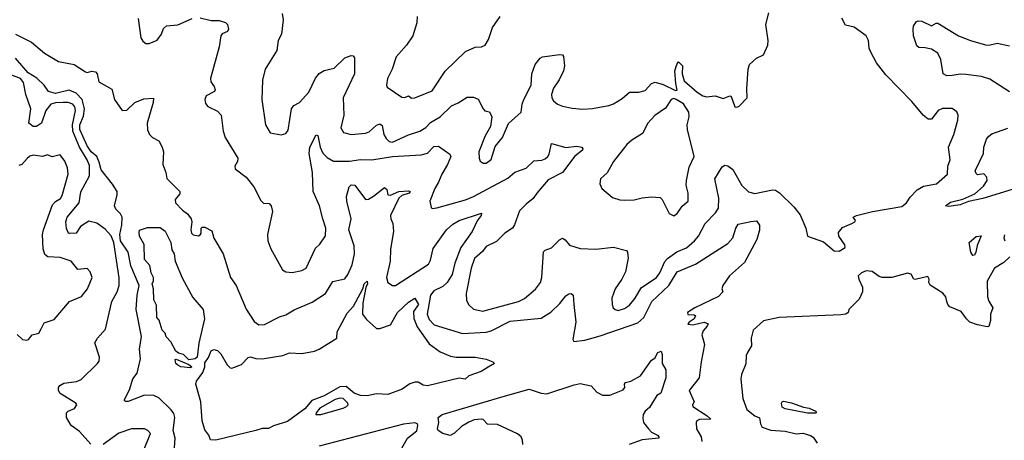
# Model space of a CAD drawing. Extents: x 1493970 to 1595317, y 729910 to 844791.
# Tile 326 of 338: x 1568351 to 1574543, y 823462 to 826105. Entities that reach past the tile are written whole.
import ezdxf

# ---------------------------------------------------------------- set-up
doc = ezdxf.new("R2010")
doc.units = 0

msp = doc.modelspace()

# ---------------------------------------------------------------- linework, layer by layer
at = {"layer": '0CON10XD'}
for points in [[(1571265, 825203.3), (1571285, 825204), (1571315, 825226.7), (1571342, 825308), (1571386.2, 825365), (1571425, 825453.8), (1571505.5, 825525), (1571511.1, 825575), (1571521.5, 825605), (1571567.7, 825695), (1571571.8, 825765), (1571592.5, 825825), (1571625, 825863.8), (1571638.8, 825871.2), (1571745, 825886), (1571763.9, 825883.9), (1571771.2, 825875), (1571776.9, 825815), (1571770, 825785), (1571743.3, 825726.7), (1571707.3, 825675), (1571694.6, 825635), (1571696.5, 825615), (1571708.1, 825595), (1571734, 825575), (1571765, 825563.1), (1571825, 825549.2), (1571892.4, 825542.4), (1571953.2, 825546.8), (1572055, 825565.6), (1572085, 825576.9), (1572140.3, 825609.7), (1572185, 825650), (1572245, 825650), (1572285, 825660.8), (1572325, 825704), (1572347, 825713), (1572397.5, 825697.5), (1572475, 825660), (1572486.4, 825663.6), (1572476.2, 825705), (1572470, 825785), (1572482.5, 825825), (1572495, 825840), (1572518.8, 825815), (1572517.5, 825765), (1572530.3, 825720.3), (1572610.9, 825650.9), (1572647.3, 825627.3), (1572670.5, 825620.5), (1572725, 825627.5), (1572775, 825611.2), (1572817.3, 825627.3), (1572825, 825622.5), (1572848.8, 825558.8), (1572860, 825555), (1572875, 825562.7), (1572925.4, 825615), (1572923.6, 825673.6), (1572932.5, 825795), (1572939.8, 825825), (1572985, 825863.4), (1573028, 825885), (1573056, 825945), (1573058, 825975), (1573044.1, 826075.9), (1573061.7, 826148.3)], [(1569095, 826112.5), (1569111.9, 825991.9), (1569125, 825970), (1569145, 825956), (1569165, 825956.2), (1569215, 825977.5), (1569242.9, 826015), (1569255, 826051.2), (1569275, 826067.5), (1569345, 826073.8), (1569435, 826113.9)], [(1569485, 826117.8), (1569555, 826100), (1569605, 826101.4), (1569645, 826087.1), (1569657.5, 826075), (1569663.3, 826045), (1569657.7, 826032.3), (1569625, 826016.2), (1569615.7, 826004.3), (1569604.6, 825935.4), (1569550, 825735), (1569552.2, 825715), (1569574.2, 825685), (1569580, 825665), (1569576.2, 825655), (1569523, 825627), (1569514.2, 825604.2), (1569518.3, 825578.3), (1569535, 825560), (1569595, 825531.2), (1569617.5, 825505), (1569630.6, 825405), (1569642.5, 825365), (1569722, 825235), (1569721.2, 825215), (1569702.9, 825185), (1569705, 825168.8), (1569775.6, 825115), (1569822.9, 825055), (1569868.3, 824968.3), (1569885, 824953.3), (1569919.7, 824949.7), (1569932, 824935), (1569940.5, 824899.5), (1569910, 824755), (1569910.8, 824715), (1569930.8, 824665), (1570003.6, 824533.6), (1570025, 824521.9), (1570065, 824516.7), (1570125, 824528.9), (1570151.4, 824545), (1570210.9, 824669.1), (1570238, 824695), (1570273.4, 824746.6), (1570276.5, 824795), (1570257.5, 824855), (1570236.5, 824935), (1570196.5, 825025), (1570191.8, 825145), (1570171.6, 825265), (1570176.2, 825305), (1570215, 825381.2), (1570225, 825377.5), (1570239.7, 825305), (1570257.2, 825267.2), (1570285, 825238.5), (1570325, 825215.6), (1570425, 825216.2), (1570495, 825227.5), (1570565, 825225.4), (1570695, 825246.7), (1570875, 825256.5), (1570915, 825267.1), (1570955, 825309.2), (1570985, 825310), (1571055, 825261.1), (1571062.1, 825245), (1571040.9, 825195), (1571004.7, 825135), (1570985.4, 825085.4), (1570960.7, 825045), (1570930, 824965), (1570937.5, 824925), (1570945, 824920), (1570975, 824923.3), (1571155, 824972.5), (1571205, 824993.5), (1571419.9, 825110.1), (1571465, 825146.5), (1571535, 825172.5), (1571585, 825217.8), (1571635, 825223.1), (1571655, 825230.9), (1571672.2, 825245), (1571679.8, 825260.2), (1571695, 825326.7), (1571785, 825302.1), (1571855, 825311.4), (1571885, 825303.8), (1571892, 825295), (1571889.2, 825285), (1571842.8, 825247.2), (1571764.1, 825145.9), (1571675, 825098.2), (1571604, 825016), (1571579, 824981), (1571535, 824947.3), (1571493.4, 824905), (1571463.4, 824816.6), (1571449.4, 824795), (1571401.2, 824765), (1571349.1, 824710.9), (1571285, 824680.6), (1571261.3, 824648.7), (1571211.5, 824605), (1571189.1, 824545), (1571157.8, 824385), (1571160.7, 824340.7), (1571174.5, 824314.5), (1571205, 824285.7), (1571263.7, 824273.7), (1571488, 824335), (1571525.8, 824354.2), (1571595, 824412.2), (1571626.7, 824455), (1571634.6, 824485.4), (1571645, 824646.2), (1571655, 824657.1), (1571695, 824672.9), (1571715, 824690.8), (1571745, 824722.9), (1571765, 824732.9), (1571782.2, 824722.2), (1571809.5, 824689.5), (1571875, 824667.8), (1571973.4, 824663.4), (1572085, 824675.7), (1572166.7, 824655), (1572174.2, 824644.2), (1572176.8, 824606.8), (1572159.8, 824520.2), (1572138.6, 824475), (1572095.8, 824415), (1572074.2, 824355), (1572076, 824315), (1572083.8, 824295), (1572095, 824283.8), (1572115, 824278), (1572155, 824290.6), (1572185, 824310.6), (1572221.8, 824355), (1572258.8, 824421.2), (1572355, 824486.4), (1572376.6, 824515), (1572407.4, 824585), (1572424.5, 824605.5), (1572483, 824647), (1572545, 824671.3), (1572593.6, 824715), (1572618.9, 824745), (1572660.9, 824825), (1572727.7, 824892.3), (1572745, 824921.2), (1572748.4, 824985), (1572722.5, 825105), (1572768.7, 825181.3), (1572785, 825190.8), (1572805, 825187.1), (1572834.7, 825164.7), (1572892.9, 825062.9), (1572935, 825023.3), (1572975, 825013.1), (1573085, 825037.3), (1573105, 825033.4), (1573128.5, 825018.5), (1573219.3, 824929.3), (1573259.5, 824879.5), (1573294.5, 824795), (1573306.2, 824745), (1573405, 824708.7), (1573473.8, 824653.8), (1573505, 824650.9), (1573542.9, 824675), (1573540.5, 824690.5), (1573503.1, 824745), (1573500.9, 824769.1), (1573525, 824800.6), (1573585, 824824.5), (1573603.3, 824835), (1573606.1, 824843.9), (1573593.3, 824865), (1573612.5, 824875), (1573715, 824901.2), (1573898, 824932), (1573927.5, 824955), (1573950.5, 824989.5), (1573995, 825036.7), (1574035, 825058.8), (1574115.9, 825074.1), (1574186, 825135), (1574188, 825185), (1574202.5, 825225), (1574192.2, 825305), (1574226.4, 825383.6), (1574250.8, 825475), (1574252, 825505), (1574245, 825527.5), (1574215, 825547.5), (1574155, 825547.8), (1574127.5, 825535), (1574085, 825480.8), (1574065, 825480), (1574032.7, 825505), (1573960.9, 825590.9), (1573798.3, 825758.3), (1573738.9, 825835), (1573700.9, 825905), (1573693, 825927), (1573689.2, 825975), (1573674.3, 826004.3), (1573598, 826058), (1573545, 826071.9), (1573521.2, 826115)], [(1570000.8, 826145), (1570008.6, 826105), (1569996.9, 826015), (1569975.6, 825975), (1569968, 825912), (1569894, 825795), (1569877.5, 825725), (1569873.1, 825603.1), (1569896, 825445), (1569925, 825393.8), (1569995, 825382.9), (1570025, 825390), (1570038.2, 825411.8), (1570060, 825545), (1570074, 825566), (1570110, 825585), (1570168.9, 825651.1), (1570211.1, 825738.9), (1570235, 825768.1), (1570265, 825785.6), (1570328.8, 825801.2), (1570395, 825866.9), (1570435, 825880.8), (1570447.5, 825877.5), (1570455.5, 825865), (1570456.3, 825766.3), (1570384.8, 825615), (1570388.9, 825505), (1570369.4, 825425), (1570386.7, 825396.7), (1570434.6, 825384.6), (1570525, 825391.8), (1570548.8, 825401.2), (1570595, 825442.5), (1570615, 825450.5), (1570630.5, 825440.5), (1570641.9, 825385), (1570655, 825359.1), (1570675, 825339.7), (1570695, 825336.6), (1570795, 825381.6), (1570867.1, 825405), (1570905, 825428.2), (1570935, 825459.6), (1570955, 825471.5), (1570994.2, 825495.8), (1571067.1, 825565), (1571107.7, 825582.3), (1571165, 825618.1), (1571205, 825619.4), (1571235, 825605.7), (1571265, 825546.2), (1571275, 825533.8), (1571305.9, 825525.9), (1571320.8, 825495), (1571311.4, 825435), (1571278.6, 825375), (1571239.2, 825275), (1571240, 825235), (1571246.4, 825216.4), (1571265, 825203.3)], [(1570851.2, 826125), (1570848, 826085), (1570823.3, 826005), (1570783.8, 825945), (1570718.8, 825871.2), (1570692.5, 825795), (1570664, 825735), (1570656.7, 825695), (1570662, 825682), (1570755, 825618.8), (1570773, 825617), (1570795, 825626.7), (1570815, 825612.5)], [(1570815, 825612.5), (1570835, 825613.8), (1570945, 825658.1), (1571026.9, 825783.1), (1571154.6, 825905.4), (1571215, 825932.9), (1571255, 825936), (1571278.8, 825945), (1571298.8, 825981.2), (1571324.4, 826055.6), (1571372, 826125)], [(1574575, 825652), (1574451.1, 825731.1), (1574398.9, 825748.9), (1574301.2, 825761.2), (1574265, 825763.1), (1574215, 825755.4), (1574182, 825752), (1574157.5, 825765), (1574144.6, 825855.4), (1574125.4, 825895.4), (1574085, 825919.3), (1574045, 825929.7), (1574005, 825931.8), (1573992.3, 825942.3), (1573972.1, 826005), (1573970, 826045), (1573972.5, 826065), (1573988.6, 826091.4), (1574001.3, 826098.7), (1574023.9, 826096.1), (1574085, 826067.5), (1574115, 826083.3), (1574125, 826082.7), (1574254.7, 826005), (1574330.4, 825975), (1574425, 825948.3), (1574445, 825945.7), (1574498.3, 825958.3), (1574575, 825941.4)], [(1568325.5, 826015.5), (1568425, 825964.2), (1568506, 825895), (1568595, 825843.5), (1568693.3, 825825), (1568765, 825777.1), (1568775, 825774.3), (1568805, 825781.9), (1568826.9, 825776.9), (1568837.5, 825765), (1568847.5, 825715), (1568929.3, 825669.3), (1568946.2, 825605), (1568995, 825534.3), (1569025, 825536), (1569075.5, 825584.5), (1569131.3, 825608.7), (1569191.7, 825611.7), (1569190, 825585), (1569153.3, 825455), (1569154.4, 825414.4), (1569166.7, 825385), (1569185.9, 825365.9), (1569225, 825343.3), (1569247.5, 825305), (1569254.2, 825274.2), (1569250, 825195), (1569270, 825145), (1569276.6, 825106.6), (1569358.8, 825025), (1569358.3, 825011.7), (1569328.6, 824975), (1569331.4, 824955), (1569375, 824908.1), (1569405.5, 824885.5), (1569428.8, 824855), (1569434, 824835), (1569427.1, 824785), (1569432, 824765), (1569442.7, 824752.7), (1569475, 824746.7), (1569486.4, 824753.6), (1569492.5, 824765), (1569492.5, 824795), (1569498.3, 824801.7), (1569515, 824802.5), (1569558.3, 824778.3), (1569571.7, 824731.7), (1569631.1, 824635), (1569675.7, 824485.7), (1569712.5, 824435), (1569775.6, 824285.6), (1569825, 824209.2), (1569855, 824188.6), (1569890.3, 824189.7), (1569985, 824237.5), (1570025, 824250.8), (1570077.6, 824282.4), (1570190.3, 824329.7), (1570274.6, 824385.4), (1570320.2, 824459.8), (1570395, 824477.1), (1570415, 824504.2), (1570442.7, 824565), (1570456.9, 824635), (1570454.7, 824684.7), (1570421.1, 824785), (1570435.6, 824855), (1570408, 824965), (1570406.9, 824995), (1570422, 825055), (1570435, 825068), (1570459.4, 825065), (1570525, 824975.8), (1570545, 824977.5), (1570575, 824995.6), (1570645, 825050.5), (1570659.3, 825039.3), (1570665.6, 825005.6), (1570683.2, 825003.2), (1570735, 825026), (1570795, 825030.6), (1570807.5, 825025), (1570800.8, 825015), (1570755, 825000.9), (1570735.7, 824984.3), (1570682.2, 824875), (1570684.2, 824855), (1570697.8, 824825), (1570701.5, 824775), (1570683.8, 824663.8), (1570681.7, 824588.3), (1570656.9, 824485), (1570666.7, 824455), (1570695, 824434.3), (1570715, 824435.7), (1570921.3, 824568.7), (1570935, 824594.2), (1570951.9, 824668.1), (1571035.5, 824785), (1571075, 824821.4), (1571115.4, 824844.6), (1571255, 824890), (1571252, 824875), (1571228, 824842), (1571196.2, 824775), (1571126.1, 824673.9), (1571086.8, 824575), (1571069.7, 824505), (1571040, 824455), (1571011.2, 824428.8), (1570955, 824402), (1570934.3, 824375), (1570912.7, 824255), (1570925, 824221.5), (1570957.7, 824187.7), (1571135, 824133.1), (1571285, 824141.8), (1571315, 824150.3), (1571435, 824211.6), (1571630.7, 824229.3), (1571691.7, 824268.3), (1571747.4, 824322.6), (1571785, 824370), (1571805, 824383.8), (1571820, 824385), (1571831.2, 824375), (1571835.4, 824315.4), (1571849.1, 824205), (1571830, 824095), (1571835, 824083.1), (1571905, 824091.7), (1572001.4, 824118.6), (1572238.5, 824201.5), (1572275.4, 824235), (1572325.3, 824335), (1572433.8, 824435), (1572485, 824521.5), (1572600.5, 824569.5), (1572805, 824698.9), (1572836.4, 824735), (1572855, 824796.2), (1572869.2, 824820.8), (1572948.3, 824838.3), (1572985, 824842.5), (1573002.5, 824815), (1573003.9, 824783.9), (1572985.7, 824725), (1572909.8, 824580.2), (1572815.6, 824495), (1572772.5, 824435), (1572766.2, 824415), (1572772.5, 824395), (1572746.2, 824365), (1572596.7, 824295), (1572550, 824265), (1572553, 824253), (1572591.7, 824251.7), (1572600, 824245), (1572592.5, 824225), (1572560, 824205), (1572551.7, 824191.7), (1572585, 824187.5), (1572655, 824204), (1572680, 824195), (1572675, 824180), (1572648.8, 824151.2), (1572641.2, 824125), (1572657.5, 824065), (1572635.6, 823955), (1572623.5, 823855), (1572560, 823775), (1572592, 823705), (1572582.5, 823685), (1572584.4, 823675), (1572675, 823616.2), (1572696.9, 823595), (1572626.9, 823593.1), (1572610, 823585), (1572605.8, 823575), (1572607.5, 823535), (1572636.9, 823485), (1572640.6, 823455)], [(1569323.5, 823415), (1569327.6, 823475), (1569316.8, 823525), (1569326.2, 823605), (1569319.9, 823629.9), (1569303.6, 823653.6), (1569225, 823730), (1569194, 823744), (1569135, 823745.5), (1569033.2, 823706.8), (1569016, 823706), (1569008.8, 823715), (1569040.8, 823779.2), (1569061.6, 823848.4), (1569090, 823885), (1569111.4, 823975), (1569104.5, 824035), (1569116.1, 824113.9), (1569084, 824284), (1569089.2, 824375), (1569103.2, 824435), (1569049.1, 824559.1), (1569034, 824645), (1568984, 824715), (1568980.1, 824755), (1568993.3, 824813.3), (1568994.5, 824864.5), (1568984.7, 824885), (1568954.4, 824915), (1568946.2, 824935), (1568964.8, 825004.8), (1568963.3, 825025), (1568935, 825071.4), (1568862.4, 825162.4), (1568850.8, 825210.8), (1568836.4, 825245), (1568800.9, 825275), (1568775, 825313.1), (1568728.7, 825415), (1568728.2, 825445), (1568751.1, 825498.9), (1568758.4, 825545), (1568742.7, 825605), (1568705, 825643.6), (1568661.7, 825661.7), (1568575, 825641.4), (1568531.8, 825655), (1568504.7, 825695), (1568457.9, 825737.9), (1568405, 825771.7), (1568325, 825863.5)], [(1568798.3, 823438.3), (1568727.8, 823517.8), (1568673.8, 823555), (1568646.2, 823605), (1568645.9, 823634.1), (1568656.7, 823645), (1568695, 823661.4), (1568710, 823685), (1568703.8, 823695), (1568606.4, 823756.4), (1568594.3, 823775), (1568595.8, 823795), (1568603.6, 823806.4), (1568628.7, 823821.3), (1568707.9, 823832.1), (1568736.7, 823845), (1568840.8, 823945), (1568849.8, 823960.2), (1568852.1, 823985), (1568824.3, 824075), (1568840.8, 824105), (1568890.2, 824159.8), (1568931.3, 824335), (1568963.4, 824395), (1568977.4, 824435), (1568977.1, 824482.9), (1568943.7, 824705), (1568926.5, 824746.5), (1568889.1, 824789.1), (1568835, 824826.7), (1568785, 824840), (1568733.4, 824806.6), (1568705, 824763.6), (1568665, 824761.2), (1568657.5, 824765), (1568645, 824792.5), (1568640, 824835), (1568650.4, 824865), (1568725.8, 824954.2), (1568735.6, 825024.4), (1568789.3, 825125), (1568789.7, 825190.3), (1568776.2, 825225), (1568727.3, 825305), (1568684.3, 825404.3), (1568682.4, 825445), (1568701.6, 825535), (1568698, 825558), (1568684.8, 825574.8), (1568655, 825584.7), (1568625, 825586.2), (1568575, 825583.6), (1568545.8, 825574.3), (1568514.5, 825535), (1568487.5, 825455), (1568456.9, 825435), (1568435, 825433.6), (1568408.6, 825455), (1568421.1, 825545), (1568390, 825635), (1568375, 825711.2), (1568355, 825735.4), (1568285, 825762.2)], [(1572465, 824873.8), (1572485, 824886.7), (1572517.3, 824932.7), (1572553.8, 824965), (1572554.2, 825015), (1572541.9, 825065), (1572544.4, 825095), (1572562, 825178), (1572592.5, 825245), (1572550, 825415), (1572549.2, 825445), (1572561.2, 825495), (1572558.8, 825525), (1572525, 825575.8), (1572480, 825605), (1572465, 825610), (1572447.5, 825605), (1572411.2, 825548.8), (1572345.5, 825504.5), (1572301.9, 825455), (1572268.6, 825391.4), (1572200.9, 825349.1), (1572169.8, 825320.2), (1572085.8, 825215), (1572045.8, 825144.2), (1572002.5, 825105), (1572000, 825075), (1572012.5, 825045), (1572078.3, 824988.3), (1572125, 824973.8), (1572155, 824971.2), (1572215.8, 824974.2), (1572265, 824987.1), (1572325, 824992.5), (1572378.3, 824988.3), (1572391.2, 824975), (1572435, 824887.5), (1572465, 824873.8)], [(1574675, 825064.5), (1574407.4, 824982.6), (1574317.2, 824962.8), (1574265, 824941.7), (1574195, 824931.2), (1574173.8, 824935), (1574205, 824958.5), (1574281.8, 824978.2), (1574357.9, 825012.1), (1574411.2, 825058.8), (1574434.3, 825095), (1574434, 825115), (1574413.6, 825136.4), (1574375, 825131.2), (1574365, 825138.8), (1574360, 825155), (1574412.5, 825265), (1574413.3, 825305), (1574431.5, 825355), (1574445.4, 825374.6), (1574465, 825388.1), (1574565, 825423.3)], [(1568335, 824128), (1568368.8, 824095), (1568395, 824090.6), (1568405.8, 824095), (1568428.8, 824125), (1568471.2, 824135), (1568485, 824162.5), (1568505, 824201.2), (1568567.9, 824222.1), (1568665, 824334), (1568740, 824365), (1568777.5, 824415), (1568805.7, 824485), (1568795, 824521.2), (1568775, 824541.4), (1568716.1, 824536.1), (1568675, 824587.1), (1568605, 824611.8), (1568528, 824615), (1568509.8, 824629.8), (1568498.6, 824665), (1568495.2, 824755), (1568500.3, 824785), (1568558.1, 824941.9), (1568575, 824962.2), (1568607.6, 824982.4), (1568618.6, 825001.4), (1568655.6, 825134.4), (1568652.5, 825175), (1568635, 825216.2), (1568605, 825256), (1568555, 825243.8), (1568525, 825256.7), (1568494.2, 825245.8), (1568435, 825253.3), (1568415, 825248.1), (1568396.9, 825233.1), (1568365, 825195.8), (1568345, 825188.9)], [(1569415, 823968.2), (1569381.8, 824001.8), (1569350.4, 824010.4), (1569333.3, 824023.3), (1569301.3, 824081.3), (1569272.4, 824112.4), (1569266.3, 824136.3), (1569247.3, 824155), (1569228.2, 824218.2), (1569213.1, 824235), (1569211.7, 824311.7), (1569194, 824345), (1569192.5, 824415), (1569184.5, 824445), (1569192.4, 824465), (1569192, 824485), (1569176.7, 824515), (1569170, 824560), (1569135, 824598.8), (1569133.5, 824693.5), (1569104.6, 824745), (1569101.8, 824768.2), (1569105, 824782.5), (1569155, 824800), (1569235, 824800), (1569265, 824777.5), (1569302.2, 824705), (1569308.3, 824658.3), (1569323.3, 824635), (1569328.5, 824588.5), (1569372.4, 824482.4), (1569439.1, 824359.1), (1569505.5, 824285), (1569512.2, 824225), (1569477.8, 824072.2), (1569466.7, 823985), (1569455, 823973.5), (1569415, 823968.2)], [(1574345, 824623.1), (1574331.8, 824645), (1574322.9, 824705), (1574365, 824743.4), (1574396.6, 824746.6), (1574373.2, 824686.8), (1574364.1, 824645), (1574355, 824626.7), (1574345, 824623.1)], [(1574545, 824752.9), (1574540, 824735), (1574545.3, 824715)], [(1574578.6, 824615), (1574540.9, 824579.1), (1574481.2, 824545), (1574435, 824462.5), (1574436.5, 824363.5), (1574445, 824337.5), (1574471.5, 824295), (1574455.2, 824255), (1574455.2, 824214.8), (1574445, 824178), (1574435, 824174.4), (1574375, 824187.5), (1574326.2, 824205), (1574304.2, 824225), (1574271.7, 824271.7), (1574200.7, 824300.7), (1574188, 824315), (1574182.5, 824335), (1574174.3, 824364.3), (1574157, 824387), (1574077, 824437), (1574067.5, 824455), (1574070, 824475), (1574061.7, 824491.7), (1573982.3, 824472.3), (1573973.3, 824475), (1573957.1, 824507.1), (1573935, 824512.9), (1573835, 824485.5), (1573775, 824485.4), (1573755, 824492.4), (1573712.6, 824522.6), (1573675, 824526.8), (1573644.2, 824515), (1573624.3, 824495), (1573627.4, 824475), (1573650.8, 824425), (1573651.9, 824395), (1573629.7, 824350.3), (1573566.2, 824285), (1573561.2, 824265), (1573546, 824255), (1573515, 824250.2), (1573126.7, 824235), (1573027.5, 824212.5), (1572963.3, 824155), (1572950, 824105), (1572953.3, 824055), (1572926.9, 824015), (1572918.9, 823995), (1572916.6, 823943.4), (1572890.8, 823875), (1572886.1, 823846.1), (1572897.5, 823725), (1572923.8, 823655), (1572975, 823616.7), (1573003.3, 823603.3), (1573008.8, 823565), (1573020, 823545), (1573075, 823526.5), (1573165, 823520.8), (1573235, 823504), (1573275, 823506.7), (1573325, 823493.3), (1573341.7, 823481.7), (1573365, 823443.8)], [(1569585, 823464), (1569551.2, 823465), (1569540, 823495), (1569515, 823527.5), (1569498.1, 823585), (1569490.6, 823705), (1569458.5, 823815), (1569461.9, 823835), (1569502.3, 823887.7), (1569516, 823925), (1569515, 823950), (1569538.1, 823981.9), (1569555, 824024.2), (1569572.3, 824032.3), (1569595, 824027.5), (1569615, 824006), (1569655, 823936.9), (1569675, 823918.1), (1569685, 823916.7), (1569745, 823938.6), (1569788.3, 823981.7), (1569802.3, 823987.7), (1569835, 823975.8), (1569875, 823974.3), (1570005, 823994.4), (1570047.6, 824012.4), (1570125, 824006.9), (1570205, 824022.2), (1570235, 824035.3), (1570344.4, 824105), (1570346.4, 824145), (1570410.7, 824260.7), (1570449.6, 824305), (1570508.6, 824415), (1570518.1, 824445), (1570535, 824462), (1570537.7, 824445), (1570527.7, 824422.3), (1570509.3, 824325), (1570505.9, 824255.9), (1570531.7, 824221.7), (1570595, 824164), (1570615, 824164.3), (1570682.8, 824187.2), (1570726.1, 824265), (1570795, 824331.1), (1570835, 824356), (1570859.2, 824315), (1570827.6, 824272.4), (1570828.8, 824228.8), (1570850, 824175), (1570925, 824068.9), (1570995, 824017.3), (1571060.6, 823990.6), (1571095, 823985.5), (1571215.7, 823985.7), (1571285, 823972), (1571325.7, 823955.7), (1571336.7, 823945), (1571297.9, 823922.1), (1571252.1, 823895), (1571175, 823868), (1571153.3, 823846.6), (1571115, 823852.1), (1570915, 823804.9), (1570888.8, 823808.8), (1570857.8, 823827.8), (1570835, 823828.3), (1570803.8, 823816.2), (1570756.9, 823783.1), (1570665, 823749.5), (1570595, 823754.2), (1570535, 823742.1), (1570493.3, 823743.3), (1570455, 823758.1), (1570405, 823800), (1570365, 823798.8), (1570265, 823741), (1570187.7, 823712.3), (1570145, 823660.3), (1570035, 823580.3), (1569946.1, 823553.9), (1569915, 823536.5), (1569875, 823535.9), (1569836, 823524), (1569585, 823464)], [(1571514.8, 823435), (1571513.9, 823463.9), (1571504, 823485), (1571482.1, 823502.1), (1571355, 823561.4), (1571293.7, 823563.7), (1571265, 823592.5), (1571255, 823595.4), (1571209.3, 823590.7), (1571175, 823576.1), (1571129.9, 823550.1), (1571085, 823507.7), (1571057.2, 823492.8), (1571011.3, 823505), (1570982.1, 823525), (1570978.5, 823535), (1570987.1, 823575), (1570982.3, 823605), (1571008.2, 823625), (1571391.5, 823738.5), (1571554.4, 823784.4), (1571629.4, 823759.4), (1571665, 823755.3), (1571838.2, 823811.8), (1571875, 823818.4), (1571943.8, 823805), (1571980.8, 823765), (1572015, 823745.6), (1572062.5, 823745), (1572145, 823779.4), (1572157.1, 823795), (1572153.5, 823815), (1572160, 823825), (1572195, 823833.8), (1572255, 823867.8), (1572325, 823966.2), (1572345, 823977.5), (1572363.3, 824015), (1572385, 824022.5), (1572392, 824002), (1572392, 823945), (1572414, 823905), (1572414.2, 823855), (1572382.3, 823757.7), (1572357.1, 823742.9), (1572311.2, 823668.8), (1572284.5, 823645), (1572272.7, 823625), (1572268.7, 823598.7), (1572274.4, 823575), (1572304.3, 823535), (1572325, 823514.3), (1572361.2, 823495), (1572370, 823485), (1572370, 823475), (1572265, 823464.4), (1572184.4, 823435.6)], [(1569425, 823918.2), (1569365, 823924.8), (1569345, 823934.3), (1569332.4, 823945), (1569329.5, 823970.5), (1569335, 823973.1), (1569415, 823938.1), (1569434.4, 823925), (1569425, 823918.2)], [(1570245, 823624), (1570384.8, 823665.2), (1570406.7, 823675), (1570416.7, 823685), (1570415.5, 823695), (1570385, 823725.2), (1570365, 823728.1), (1570335, 823719.4), (1570239.3, 823665), (1570215.6, 823635), (1570214.2, 823625), (1570245, 823624)], [(1573355, 823633.8), (1573305, 823633.8), (1573165, 823659.2), (1573145, 823670), (1573141.9, 823695), (1573145.7, 823704.3), (1573155, 823707.5), (1573205, 823697.8), (1573279.7, 823669.7), (1573315, 823663.3), (1573357.5, 823645), (1573360, 823635), (1573355, 823633.8)], [(1570743.6, 823395), (1570789.1, 823475), (1570848.8, 823521.2), (1570855, 823556.2), (1570852.1, 823565), (1570835, 823571.9), (1570765, 823562.8), (1570235, 823425.2)], [(1569124.3, 823385), (1569173.8, 823505), (1569156.7, 823525), (1569135, 823534), (1569054.1, 823534.1), (1568975, 823508.1), (1568875, 823436)]]:
    msp.add_lwpolyline(points, dxfattribs=at)

doc.saveas('drawing.dxf')
